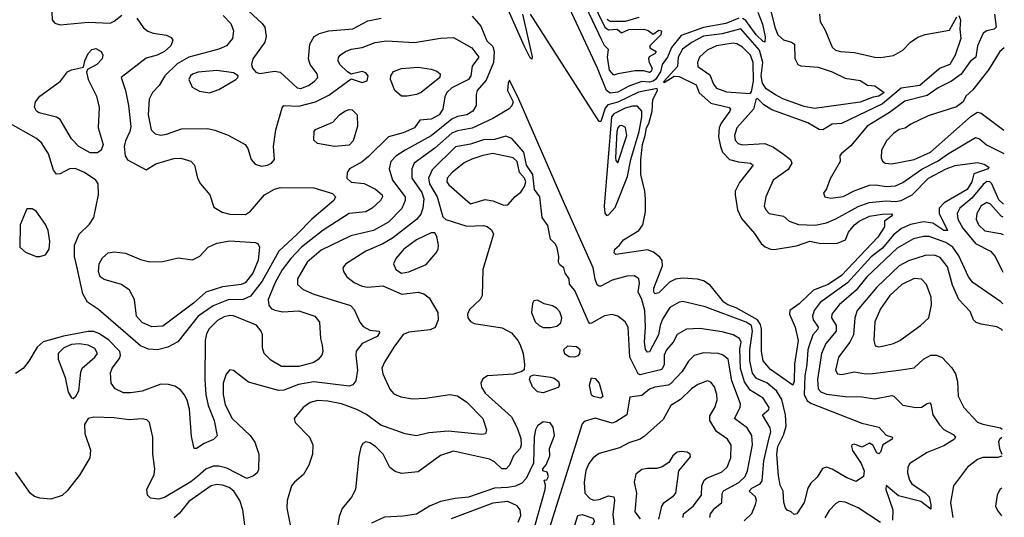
# Model space of a CAD drawing. Extents: x 1173029 to 1307123, y 522559 to 678521.
# Tile 345 of 623: x 1300787 to 1306069, y 534136 to 536806. Entities that reach past the tile are written whole.
import ezdxf

# ---------------------------------------------------------------- set-up
doc = ezdxf.new("R2010")
doc.units = 0

msp = doc.modelspace()

# ---------------------------------------------------------------- linework, layer by layer
at = {"layer": '0CON10XD'}
for points in [[(1303975, 536508.1), (1303951.7, 536535), (1303939.9, 536605), (1303945.2, 536645.2), (1303925, 536666.5), (1303910.3, 536695), (1303303.7, 537975)], [(1303378.8, 537888.8), (1303926.2, 536766.2), (1303945, 536750.6), (1303991.9, 536755), (1304015, 536735.5), (1304055, 536753.4), (1304135, 536753.8), (1304158.2, 536748.2), (1304185, 536728.1), (1304215, 536749.6), (1304230, 536745), (1304226.4, 536725), (1304166.7, 536665), (1304167.5, 536655), (1304200.6, 536635), (1304195.5, 536625), (1304164.6, 536605.4), (1304160, 536595), (1304163.2, 536575), (1304179.4, 536545), (1304175, 536526.9), (1304165, 536523), (1304135, 536531), (1304088.3, 536531.7), (1303995, 536514.4), (1303975, 536508.1)], [(1304645, 536813.3), (1304575, 536784.5), (1304455, 536764.5), (1304335, 536721.2), (1304283.1, 536656.9), (1304262.9, 536605), (1304234.2, 536565.8), (1304224.5, 536525), (1304198.4, 536485), (1304185, 536475.5), (1304165, 536470.8), (1304125, 536473.6), (1304055, 536448.5), (1303995, 536416.1), (1303955, 536410.6), (1303935.7, 536425.7), (1303886.5, 536545), (1303346.1, 537705)], [(1303483.6, 536835), (1303536.9, 536606.9), (1303535, 536593.3), (1303525, 536601.2), (1303495, 536662), (1303076.4, 537605)], [(1301918.5, 536945), (1302088.6, 536785), (1302102.9, 536765), (1302108.9, 536715), (1302102.5, 536685), (1302038.5, 536595), (1302030, 536565), (1302035.7, 536545.7), (1302054.3, 536524.3), (1302075, 536517.1), (1302155, 536529.1), (1302185, 536524.5), (1302275, 536439.2), (1302295, 536436.7), (1302337, 536453), (1302369.6, 536475), (1302386.2, 536495), (1302382.9, 536515), (1302345.3, 536565), (1302337.4, 536595), (1302344.3, 536675), (1302366.4, 536715), (1302395, 536731.8), (1302445, 536745.8), (1302575, 536755.8), (1302655, 536798.9), (1302726.1, 536813.9)], [(1301878.1, 536828.1), (1301920.4, 536785), (1301934.5, 536745.5), (1301929.5, 536705), (1301896.9, 536665), (1301855, 536647.6), (1301695, 536604.2), (1301632.2, 536567.8), (1301566, 536505), (1301535, 536452.5), (1301499.2, 536415), (1301481.4, 536378.6), (1301475.9, 536295), (1301492.7, 536215), (1301513.5, 536193.5), (1301545, 536186.7), (1301575, 536190.9), (1301655, 536220.8), (1301795, 536220.9), (1301835, 536213.6), (1301905, 536185.4), (1301996, 536135), (1302012, 536115), (1302029.2, 536055), (1302051.2, 536031.2), (1302085, 536020), (1302116.2, 536025), (1302137.5, 536035), (1302154.4, 536055.6), (1302149.5, 536125), (1302160.7, 536215), (1302195, 536333.3), (1302204.4, 536345.6), (1302285, 536341.2), (1302375, 536364.3), (1302445, 536400.6), (1302565, 536487.5), (1302625, 536468.8), (1302651.9, 536478.1), (1302657.5, 536505), (1302645, 536520.9), (1302625, 536527.7), (1302565, 536514), (1302545, 536525.5), (1302505.3, 536565.3), (1302495.6, 536585), (1302498, 536602), (1302505.7, 536615), (1302534.2, 536635), (1302565, 536646.6), (1302625, 536656.9), (1302695, 536683.4), (1302755, 536692.5), (1302905, 536683.8), (1303045, 536707.1), (1303115, 536709.2), (1303213.1, 536655), (1303250, 536605), (1303215, 536555.8), (1303207.6, 536505), (1303195.3, 536485), (1303105, 536439.6), (1303077.8, 536415), (1303068.3, 536391.7), (1303057.4, 536325), (1303036.8, 536295), (1302995, 536271.4), (1302932.9, 536267.1), (1302905, 536224.6), (1302845, 536198.1), (1302765, 536177.8), (1302658.7, 536071.3), (1302625, 536042.5), (1302556, 536005), (1302544.6, 535985.4), (1302542.2, 535955), (1302565, 535933.1), (1302635, 535926.2), (1302696.4, 535896.4), (1302731.2, 535865), (1302732.9, 535855), (1302722.9, 535835), (1302678.5, 535795), (1302645, 535774.1), (1302555, 535766), (1302415, 535676.2), (1302299.2, 535585), (1302241.7, 535525), (1302195, 535463.3), (1302157.1, 535395), (1302120.3, 535305), (1302123.4, 535273.4), (1302136.8, 535256.8), (1302156.5, 535246.5), (1302198.5, 535238.5), (1302285, 535243.1), (1302370, 535215), (1302395, 535182.5), (1302401.5, 535095), (1302409.8, 535059.8), (1302413.6, 535025), (1302407.5, 535005), (1302388.4, 534981.6), (1302365, 534966.4), (1302284.1, 534944.1), (1302191.2, 534945), (1302135, 534978.5), (1302098.5, 535015), (1302089.5, 535045), (1302090, 535115), (1302082.5, 535135), (1302057, 535167), (1301935, 535216.3), (1301915, 535218.8), (1301885, 535211.9), (1301848.7, 535191.3), (1301803.4, 535146.6), (1301789.4, 535120.6), (1301782.9, 535085), (1301780, 534875), (1301786.2, 534795), (1301797.9, 534735), (1301830.4, 534655), (1301846.7, 534573.3), (1301827.4, 534552.6), (1301777.5, 534532.5), (1301735, 534504), (1301723.8, 534505), (1301709.4, 534569.4), (1301697.5, 534715), (1301685, 534764), (1301670.5, 534795), (1301650.2, 534820.2), (1301619.6, 534839.6), (1301585, 534848.8), (1301545, 534849.2), (1301445, 534812.4), (1301383.9, 534803.9), (1301345, 534803.9), (1301299.2, 534825), (1301277.8, 534855), (1301275, 534910), (1301283.3, 534935), (1301321.9, 534988.1), (1301327.5, 535005), (1301324, 535025), (1301265, 535086.2), (1301215, 535120.3), (1301185, 535131.9), (1301155, 535132.4), (1301023.1, 535106.9), (1300913.2, 535076.8), (1300880.9, 535049.1), (1300836.3, 534973.7), (1300805.3, 534934.7), (1300765, 534907.7)], [(1300960, 536845), (1300962, 536805), (1300975, 536786.2), (1301005, 536778.1), (1301155, 536791.8), (1301272.4, 536787.6), (1301295, 536797.5), (1301335, 536830)], [(1303215, 536824.6), (1303260.2, 536770.2), (1303292.8, 536692.8), (1303325, 536662.4), (1303332.5, 536635), (1303328.2, 536575), (1303289.1, 536480.9), (1303241, 536425), (1303235.3, 536405), (1303236, 536345), (1303218.8, 536315), (1303185, 536295.3), (1303135, 536285.7), (1303105, 536272.5), (1302995, 536182.8), (1302854.3, 536105.7), (1302805, 536072.5), (1302779.1, 536045), (1302770, 536005), (1302787, 535945), (1302854.7, 535855), (1302854.7, 535835), (1302838.1, 535791.9), (1302765, 535718.4), (1302685.9, 535674.1), (1302563.8, 535646.2), (1302405, 535569.5), (1302328.6, 535505), (1302277.7, 535415), (1302277.5, 535385), (1302308.5, 535358.5), (1302365, 535332), (1302562, 535272), (1302581.2, 535251.2), (1302612.1, 535182.1), (1302629.3, 535159.3), (1302665, 535139.2), (1302716.2, 535135), (1302718, 535125), (1302705, 535106.2), (1302625, 535067.8), (1302593, 535027), (1302590, 535005), (1302599.3, 534925), (1302591.3, 534868.7)], [(1304818.5, 536845), (1304838.3, 536765), (1304854.8, 536724.8), (1304885, 536696.6), (1304928, 536685), (1304943.9, 536673.9), (1304945, 536596.7), (1304961.8, 536565), (1304978, 536558), (1305071.1, 536551.1), (1305145.8, 536525), (1305215, 536491.1), (1305295, 536479.5), (1305335, 536454.5), (1305375, 536450), (1305425.3, 536415.3), (1305395, 536395.8), (1305365, 536390.6), (1305295, 536362.2), (1305050.8, 536329.2), (1304995, 536340), (1304880.8, 536380.8), (1304842.4, 536402.4), (1304792, 536435), (1304772.2, 536465), (1304764.7, 536505), (1304774.4, 536575), (1304755, 536641.9), (1304655, 536755.9), (1304555, 536728.9), (1304455, 536716.5), (1304394.4, 536685.6), (1304343.3, 536646.7), (1304319.1, 536605), (1304316.5, 536553.5), (1304241.4, 536471.4), (1304245, 536468.8), (1304298.3, 536501.7), (1304325, 536501.6), (1304415.2, 536455.2), (1304432.7, 536412.7), (1304495, 536357.4), (1304593.8, 536333.8), (1304599.6, 536325), (1304596.9, 536315), (1304549.9, 536250.1), (1304539.6, 536225), (1304536.4, 536176.4), (1304546.1, 536125), (1304557.8, 536095), (1304595, 536056.1), (1304643, 536043), (1304707.5, 536035), (1304722.5, 536025), (1304648.9, 535931.1), (1304626.1, 535885), (1304625.6, 535865), (1304638.2, 535785), (1304659.1, 535739.1), (1304728.9, 535658.9), (1304764.3, 535604.3), (1304786.2, 535586.2), (1304814.2, 535574.2), (1304835, 535573.1), (1304955, 535591.6), (1305025, 535617.2), (1305085, 535605.3), (1305175, 535606.1), (1305216.3, 535623.7), (1305232.7, 535665), (1305265, 535705.3), (1305289.6, 535725), (1305345, 535751.7), (1305412.9, 535762.9), (1305463.6, 535763.6), (1305469.2, 535755), (1305426.7, 535725), (1305427.1, 535695), (1305390.9, 535639.1), (1305195, 535433.3), (1305124.6, 535385), (1305045, 535353.5), (1304969, 535281), (1304918.5, 535245), (1304917.3, 535225), (1304946.6, 535155), (1304963.1, 535085), (1304943.3, 534956.7), (1304942.1, 534865), (1304935, 534844), (1304815, 534928.8), (1304775.5, 534975), (1304765.9, 535025), (1304765.9, 535145.9), (1304760.3, 535170.3), (1304745.7, 535195.7), (1304629.8, 535259.8), (1304585.8, 535275.8), (1304565, 535290.5), (1304490.7, 535380.7), (1304455, 535403.8), (1304424, 535414), (1304345, 535419.5), (1304305, 535413.3), (1304272.6, 535397.4), (1304215, 535340), (1304195, 535333.9), (1304188.4, 535345), (1304189, 535365), (1304236, 535484), (1304233.4, 535513.4), (1304222, 535532), (1304187.5, 535557.5), (1304155, 535570.7), (1303985, 535545.6), (1303975.6, 535555), (1303980, 535575), (1304005, 535595.5), (1304027.1, 535625), (1304107.9, 535675), (1304130.3, 535705), (1304143.9, 535775), (1304144.6, 535845), (1304141.3, 535885), (1304119.8, 535975), (1304119.6, 536055), (1304127.6, 536135), (1304141.8, 536185), (1304149.6, 536225), (1304162.2, 536247.8), (1304180.8, 536315), (1304182.8, 536377.2), (1304208.8, 536425), (1304207.1, 536437.1), (1304105.9, 536415.9), (1303995, 536363.6), (1303942, 536348), (1303928.4, 536331.6), (1303905, 536260), (1303895, 536260), (1303528, 536835)], [(1303939.2, 536809.2), (1303955, 536798.2), (1304036.8, 536796.8), (1304110.9, 536819.1)], [(1305825, 536828.8), (1305834.5, 536805), (1305830, 536755), (1305835.8, 536705), (1305804.6, 536615), (1305776.7, 536565), (1305725, 536544.8), (1305705, 536529.8), (1305615, 536451.8), (1305515, 536437.3), (1305415, 536353.6), (1305195, 536248.1), (1305145.3, 536244.7), (1305095, 536214.7), (1305075, 536215.9), (1305015, 536252.5), (1304821.9, 536321.9), (1304779.3, 536349.3), (1304745, 536383.3), (1304736.7, 536375), (1304723.1, 536325), (1304635, 536224.4), (1304622, 536185), (1304625, 536159.2), (1304641.3, 536141.3), (1304665, 536134.3), (1304785, 536141.1), (1304831, 536121), (1304883.8, 536083.8), (1304921.4, 536055), (1304930, 536035), (1304908.9, 536001.1), (1304829.4, 535945), (1304789.2, 535855), (1304780.6, 535805), (1304788.9, 535785), (1304807.5, 535765), (1304885, 535750.6), (1304915, 535724.4), (1304965, 535706.1), (1305053.6, 535703.6), (1305115, 535716.2), (1305165, 535736.7), (1305285, 535804), (1305344.8, 535825.2), (1305435, 535833.3), (1305485, 535829.7), (1305515, 535835.5), (1305574.2, 535865), (1305662.7, 535955), (1305756.5, 536005), (1305805, 536022.4), (1305925, 536040), (1305960.3, 536029.7), (1305985.8, 536015), (1305982, 536005), (1305905, 535978.8), (1305894.6, 535935), (1305869.7, 535895), (1305746.4, 535823.6), (1305719.2, 535795), (1305720.4, 535765), (1305764, 535675), (1305745, 535675.3), (1305685, 535713.2), (1305635, 535721.3), (1305565, 535707.3), (1305517.8, 535685), (1305475, 535650.4), (1305415, 535580.5), (1305355, 535533.7), (1305227.1, 535392.9), (1305081, 535289), (1305049.7, 535245), (1305040.5, 535215), (1305044.2, 535195), (1305070.3, 535155), (1305068.1, 535145), (1305041, 535115), (1305022.6, 535057.4), (1305014.4, 535035), (1305010.3, 534955), (1304998.3, 534895), (1304995.5, 534795), (1305011.1, 534761.1), (1305035, 534746.1), (1305305, 534640.6), (1305395, 534620), (1305435, 534576.7), (1305470, 534565), (1305468, 534555), (1305416.6, 534525), (1305405.7, 534484.3), (1305395, 534475.6), (1305385, 534482.2), (1305363, 534523), (1305345, 534533.3), (1305305, 534511.6), (1305265, 534528.4), (1305251.8, 534525), (1305248.5, 534515), (1305254.3, 534494.3), (1305300.9, 534425), (1305317.7, 534385), (1305312.9, 534355), (1305275, 534328.6), (1305225, 534347.1), (1305144.8, 534394.8), (1305114.6, 534405.4), (1305093.1, 534396.9), (1305065, 534350.6), (1305031.9, 534318.1)], [(1304746.4, 536845), (1304771.6, 536781.6), (1304786.4, 536713.6), (1304785, 536685.8), (1304775, 536687.8), (1304738.4, 536725), (1304681.6, 536801.6), (1304665, 536812.4)], [(1305078, 536835), (1305081.9, 536795), (1305108.5, 536748.5), (1305145, 536657.5), (1305162.8, 536642.8), (1305190, 536635), (1305265, 536628.9), (1305374.7, 536604.7), (1305405, 536603.3), (1305475, 536613.5), (1305525, 536641.2), (1305565.7, 536685), (1305605, 536711.8), (1305645, 536725.6), (1305775, 536750), (1305815, 536821.2)], [(1306015.7, 536835), (1306024.5, 536765), (1306015.3, 536754.7), (1305975, 536746.4), (1305955, 536733.8), (1305925.3, 536665), (1305915.3, 536605), (1305885, 536580.4), (1305837.2, 536512.8), (1305785.2, 536474.8), (1305715, 536439.7), (1305655, 536399.2), (1305535, 536369.2), (1305452.4, 536307.6), (1305333.6, 536235), (1305245, 536128.9), (1305193.3, 536085), (1305187.5, 536075), (1305189.2, 536045), (1305135, 535952.2), (1305115, 535898.8), (1305099.2, 535875), (1305106.7, 535855), (1305137.8, 535847.8), (1305205, 535856.2), (1305263.4, 535886.6), (1305345, 535917.5), (1305379, 535919), (1305435, 535910.5), (1305485, 535914.7), (1305525, 535932.1), (1305626, 536004), (1305715, 536048.1), (1305765, 536084.5), (1305915, 536173.1), (1305935, 536165.4), (1305973.4, 536133.4), (1306065.5, 536086.9)], [(1301415, 536813.8), (1301452.1, 536762.1), (1301474.3, 536744.3), (1301503.6, 536733.6), (1301575, 536722.1), (1301599.2, 536709.2), (1301609.2, 536695), (1301597.5, 536665), (1301565, 536635.4), (1301525, 536614.5), (1301465, 536598.6), (1301331.9, 536495), (1301354.7, 536424.7), (1301371.6, 536345), (1301383, 536233), (1301378.1, 536205), (1301354.2, 536155), (1301347.9, 536125), (1301353.4, 536075), (1301365, 536054.4), (1301465, 536000), (1301518.3, 536031.7), (1301615, 536060.5), (1301652.4, 536062.4), (1301705, 536045.8), (1301725.8, 536025), (1301741.4, 535955), (1301756.9, 535925), (1301807.1, 535865), (1301829.5, 535799.5), (1301873.6, 535773.6), (1301915, 535762.5), (1301999.4, 535760.6), (1302025, 535778.6), (1302101.4, 535865), (1302155, 535895.4), (1302185.3, 535904.7), (1302365, 535903.3), (1302465, 535873.8), (1302481.2, 535855), (1302472.5, 535835), (1302355, 535736), (1302275, 535654.3), (1302176.7, 535563.3), (1302087.6, 535402.4), (1302025, 535321.6), (1301986.4, 535303.6), (1301905, 535302.1), (1301825, 535270.8), (1301745, 535214.7), (1301635, 535077.3), (1301582, 535048), (1301526.1, 535033.9), (1301478, 535038), (1301434.8, 535054.8), (1301210.5, 535250.5), (1301150.3, 535290.3), (1301125.2, 535335.2), (1301095.8, 535475), (1301082.2, 535535), (1301082, 535595), (1301105.6, 535655), (1301161.3, 535708.7), (1301185.4, 535745), (1301209.5, 535865), (1301208.5, 535925), (1301196.7, 535945), (1301134.8, 535984.8), (1301085, 536006.7), (1301054.8, 536005.2), (1301005, 535978.1), (1300985, 535976), (1300968, 535998), (1300942.1, 536085), (1300904.6, 536145), (1300877.2, 536167.2), (1300725, 536253.3)], [(1304705, 536410), (1304712.4, 536417.6), (1304723.1, 536475), (1304722.3, 536575), (1304707.9, 536615), (1304665, 536658.4), (1304635, 536676.2), (1304615, 536679.8), (1304525.5, 536664.5), (1304475, 536642.4), (1304434.8, 536605.2), (1304422.7, 536575), (1304424.6, 536555), (1304488.9, 536508.9), (1304508.8, 536458.8), (1304525, 536437.7), (1304578.7, 536418.7), (1304705, 536410)], [(1301205, 536091.4), (1301165, 536091.5), (1301105, 536125.5), (1301065, 536165.7), (1301005, 536270), (1300985, 536282.5), (1300891.2, 536305), (1300878, 536315), (1300866.1, 536336.1), (1300872.5, 536365), (1300894.6, 536395.4), (1301007.1, 536475), (1301044.4, 536525.6), (1301064.4, 536535.6), (1301130, 536550), (1301137.5, 536585), (1301155, 536623.8), (1301174.6, 536645.4), (1301195, 536650.8), (1301224, 536635), (1301232.5, 536615), (1301229.2, 536595), (1301200.8, 536565), (1301151.2, 536538.8), (1301146.2, 536523.8), (1301154.4, 536485), (1301200, 536395), (1301213.1, 536335), (1301208.2, 536225), (1301235.5, 536135), (1301224.5, 536105.5), (1301205, 536091.4)], [(1306068.9, 536653.7), (1306044.6, 536635), (1305983.7, 536536.3), (1305900.3, 536429.7), (1305863.1, 536395), (1305848, 536365), (1305812.2, 536337.8), (1305660.8, 536289.2), (1305567.8, 536245), (1305536.4, 536223.6), (1305505, 536217.1), (1305474.5, 536195), (1305436.2, 536155), (1305410.4, 536105), (1305407.8, 536065), (1305416.2, 536046.2), (1305430, 536035), (1305465, 536031.5), (1305585, 536054.8), (1305673.8, 536095), (1305891.8, 536288.2), (1305925, 536310), (1305945, 536303.8), (1306066.3, 536211.9)], [(1301805, 536413.5), (1301855, 536430.6), (1301946, 536485), (1301958, 536495), (1301960, 536505), (1301935, 536520), (1301845, 536532.4), (1301745, 536523.1), (1301715, 536513.9), (1301702.9, 536505), (1301693.8, 536485), (1301712.6, 536442.6), (1301752.6, 536422.6), (1301805, 536413.5)], [(1302865, 536394.7), (1302835, 536396), (1302799.6, 536425), (1302776.9, 536485), (1302777.7, 536505), (1302792.5, 536527.5), (1302835, 536543.6), (1302925, 536550.6), (1302995, 536540), (1303025, 536529.1), (1303042.9, 536515), (1303041.1, 536495), (1302940.6, 536415), (1302915, 536403.5), (1302865, 536394.7)], [(1305031.9, 534318.1), (1305015, 534291.2), (1304995, 534214.6), (1304955.8, 534155), (1304940.9, 534150.9), (1304925, 534165.7), (1304905, 534173.3), (1304895, 534186.2), (1304885.5, 534215.5), (1304882.9, 534275), (1304867.3, 534307.3), (1304857.3, 534357.3), (1304849.6, 534475), (1304853.8, 534516.2), (1304883.7, 534576.3), (1304898.1, 534625), (1304894.8, 534685), (1304875, 534766.9), (1304847.4, 534815), (1304795, 534857.7), (1304740.1, 534880.1), (1304719, 534909), (1304703.6, 534975), (1304704.6, 535034.6), (1304717.6, 535135), (1304712.4, 535165), (1304685, 535181.9), (1304464.2, 535264.2), (1304345, 535294.4), (1304325, 535289.4), (1304275, 535261.1), (1304235, 535199.5), (1304222.3, 535165), (1304214.4, 535115), (1304165, 535023.1), (1304155, 535022.5), (1304145, 535035.8), (1304139, 535075), (1304144.2, 535155), (1304140.5, 535245), (1304125, 535304.4), (1304105.3, 535345), (1304112.6, 535392.6), (1304108.6, 535415), (1304085, 535430.6), (1304045, 535428.7), (1303965, 535408.8), (1303905, 535376.1), (1303895, 535375.3), (1303885, 535383.8), (1303873.4, 535413.4), (1303863.6, 535473.6), (1303696.9, 535846.9), (1303465, 536379.2), (1303415, 536481.2), (1303407.5, 536465), (1303404.5, 536425), (1303434.2, 536365), (1303427.1, 536342.9), (1303413.6, 536326.4), (1303324.8, 536275.2), (1303215, 536223.6), (1303135, 536208.8), (1303105, 536197.1), (1303014.6, 536115.4), (1302903.3, 536035), (1302890.3, 536005), (1302891.6, 535955), (1302945, 535878.8), (1302954.8, 535845.2), (1302949.8, 535795), (1302938.4, 535761.6), (1302916.3, 535733.7), (1302787.1, 535632.9), (1302735, 535602.6), (1302645, 535562.7), (1302535.7, 535494.3), (1302521.2, 535475), (1302523.8, 535455), (1302542, 535425), (1302581.4, 535395), (1302625, 535375.4), (1302655, 535370.3), (1302735, 535376.9), (1302837.7, 535332.3), (1302925, 535343.1), (1302954.6, 535334.6), (1302983, 535313), (1303030.5, 535235), (1303032.7, 535195), (1303015.4, 535154.6), (1302988.7, 535141.3), (1302875, 535128.9), (1302845, 535116.5), (1302795, 535049.2), (1302745, 534967.5), (1302730.7, 534935), (1302735, 534906.2), (1302772.5, 534822.5), (1302795, 534798.6), (1302832.2, 534782.2), (1302895, 534772.1), (1302965, 534774.7), (1303095, 534794.6), (1303135, 534786.9), (1303185, 534753.6), (1303272.5, 534665), (1303291.4, 534605), (1303286.7, 534583.3), (1303265, 534580.6), (1303085, 534597), (1302981.4, 534588.6), (1302915, 534572.7), (1302855, 534582.9), (1302725, 534630.3), (1302647.9, 534687.9), (1302595, 534713.5), (1302514, 534745), (1302440.7, 534759.3), (1302385, 534761.6), (1302345, 534751.5), (1302308.1, 534725), (1302259.2, 534665), (1302264.2, 534645), (1302342.5, 534565), (1302360, 534525), (1302358.8, 534475), (1302338, 534415), (1302309.2, 534365), (1302260.8, 534325), (1302245.6, 534305), (1302221.5, 534225), (1302220.7, 534185), (1302238.2, 534095)], [(1303935, 535755.5), (1303945, 535757.8), (1303981.8, 535798.2), (1304047.8, 535965), (1304065.2, 536055.2), (1304110.1, 536205), (1304124.8, 536284.8), (1304124.7, 536315), (1304101.7, 536341.7), (1304075, 536341.9), (1304035, 536330.3), (1303975, 536301), (1303961.9, 536285), (1303921.8, 535805), (1303926.6, 535766.6), (1303935, 535755.5)], [(1302475.5, 536125.5), (1302385, 536140.8), (1302365, 536160), (1302366.7, 536205), (1302375, 536216), (1302466.7, 536255), (1302502.5, 536295), (1302532, 536315), (1302555, 536324.4), (1302571.1, 536321.1), (1302596.9, 536295), (1302599.4, 536235), (1302575.5, 536155), (1302555, 536133.1), (1302475.5, 536125.5)], [(1303995, 536036.7), (1304043.5, 536185), (1304037, 536227), (1304018, 536238), (1304005, 536236.2), (1303995, 536225.5), (1303991.3, 536205), (1303983.3, 536065), (1303985, 536049.2), (1303995, 536036.7)], [(1304035.7, 535185), (1303995, 535214.4), (1303965, 535223.3), (1303925, 535216.4), (1303855, 535176.9), (1303845, 535175.7), (1303838.5, 535185), (1303765, 535352.5), (1303735.8, 535385.8), (1303734.3, 535415), (1303712.5, 535445), (1303705.6, 535475), (1303685, 535491.1), (1303677.7, 535505), (1303679.6, 535535), (1303670.6, 535580.6), (1303661.3, 535601.3), (1303635, 535628.8), (1303620.4, 535700.4), (1303590.2, 535745), (1303577.7, 535855), (1303549.7, 535895), (1303540.6, 535975), (1303506.6, 536025), (1303491.5, 536095), (1303427.4, 536167.4), (1303395, 536181.3), (1303335, 536162.1), (1303275, 536161), (1303205, 536138), (1303125, 536123.5), (1303000.4, 535999.6), (1302980.7, 535955), (1302985.9, 535925), (1303026.7, 535855), (1303057.3, 535747.3), (1303072.7, 535732.7), (1303185, 535698.1), (1303275, 535701.6), (1303295, 535696.8), (1303318.5, 535678.5), (1303328.2, 535655), (1303271.5, 535465), (1303268, 535325), (1303258, 535305), (1303199.8, 535250.2), (1303190, 535225), (1303191.8, 535205), (1303205, 535185.7), (1303225, 535175.6), (1303375, 535152.3), (1303425, 535125.5), (1303460, 535085), (1303471.3, 535061.3), (1303487.3, 535015), (1303495.8, 534955.8), (1303493.8, 534926.2), (1303481.7, 534918.3), (1303437, 534903), (1303296.1, 534893.9), (1303271.6, 534878.4), (1303261.2, 534855), (1303265, 534834.2), (1303285, 534801.8), (1303424.7, 534674.7), (1303455.7, 534615.7), (1303475, 534558), (1303477.9, 534525), (1303471.8, 534505), (1303436.9, 534465), (1303415, 534416), (1303396, 534395), (1303374, 534395), (1303333.9, 534433.9), (1303306.9, 534446.9), (1303115, 534490.3), (1303045, 534466.9), (1302925, 534380.4), (1302835, 534370), (1302801.6, 534381.6), (1302772.4, 534402.4), (1302737.8, 534475), (1302695.8, 534515.8), (1302665, 534535.5), (1302645, 534540), (1302628.5, 534531.5), (1302617.8, 534512.2), (1302607.3, 534462.7), (1302588.7, 534285), (1302566.9, 534243.1), (1302516.6, 534183.4), (1302500.5, 534139.5), (1302492.4, 534085)], [(1303385, 535810.4), (1303405, 535811.8), (1303445, 535856.9), (1303475, 535880), (1303495, 535910.4), (1303501.8, 535935), (1303496.1, 535955), (1303467.9, 535985), (1303455, 536045.4), (1303435, 536065.2), (1303325, 536088.1), (1303272.4, 536077.6), (1303212, 536058), (1303172.4, 536037.6), (1303106.7, 535985), (1303080.7, 535955), (1303078.7, 535935), (1303089.5, 535919.5), (1303205, 535818.1), (1303285, 535841.5), (1303325, 535833.8), (1303385, 535810.4)], [(1306063.9, 535815.3), (1306039, 535839), (1306002.4, 535925), (1305990.9, 535935), (1305975, 535937), (1305955, 535922), (1305895, 535848.5), (1305830.3, 535795), (1305815.3, 535765), (1305819.3, 535735), (1305846.2, 535686.2), (1305915.1, 535605.1), (1305994.3, 535564.3), (1306020, 535535), (1306057.2, 535457.2), (1306061.7, 535450.8)], [(1306063.5, 535745.2), (1306051.5, 535751.5), (1305995, 535815.3), (1305975, 535823.9), (1305945, 535806), (1305920.9, 535765), (1305918.2, 535735), (1305930.3, 535705), (1305965, 535673.2), (1306048.8, 535658.8), (1306063, 535653.3)], [(1300895, 535534.3), (1300925.5, 535544.5), (1300945.4, 535574.6), (1300949.5, 535615), (1300940.6, 535675), (1300926.3, 535706.3), (1300875, 535777.5), (1300855, 535790), (1300825, 535790), (1300790.8, 535705), (1300787.5, 535585), (1300818.3, 535558.3), (1300875, 535535.6), (1300895, 535534.3)], [(1302835, 535446.2), (1302875, 535452.7), (1302967.1, 535492.9), (1303020.9, 535555), (1303031.8, 535575), (1303033.8, 535595), (1303025, 535642.5), (1303015, 535661.2), (1302995, 535661.4), (1302915, 535624.7), (1302848.2, 535575), (1302805, 535524.4), (1302793.1, 535495), (1302805, 535464.5), (1302835, 535446.2)], [(1301496.7, 535156.7), (1301445, 535180.9), (1301414.6, 535215), (1301403.9, 535305), (1301376.7, 535355), (1301334, 535384), (1301240.8, 535410.8), (1301218.6, 535425), (1301209.6, 535455), (1301213.9, 535495), (1301231.5, 535528.5), (1301262.5, 535555), (1301295, 535560.8), (1301355, 535552.5), (1301435, 535519.1), (1301485, 535506.2), (1301555, 535507.3), (1301637.6, 535527.6), (1301715, 535516.9), (1301753.1, 535536.9), (1301798.6, 535585), (1301845, 535606.8), (1301915, 535618.8), (1302050, 535610), (1302065, 535604.2), (1302074.6, 535584.6), (1302066.7, 535515), (1302037.3, 535445), (1301996.9, 535393.1), (1301975, 535384.8), (1301875, 535371.6), (1301786, 535344), (1301719.7, 535285), (1301555, 535161.3), (1301496.7, 535156.7)], [(1306060.7, 535281.6), (1306050.9, 535290.9), (1305900.7, 535395), (1305876.7, 535426.7), (1305825, 535538.7), (1305793.3, 535585), (1305755, 535609.2), (1305665, 535641.7), (1305635, 535642.2), (1305581, 535629), (1305495, 535579), (1305332.4, 535425), (1305274.9, 535355.1), (1305182.7, 535275), (1305144.2, 535225), (1305142.5, 535205), (1305167.2, 535165), (1305166.6, 535135), (1305111.5, 535068.5), (1305087.9, 535015), (1305066.8, 534875), (1305071.1, 534825), (1305085, 534808.8), (1305115, 534795.7), (1305215, 534783.2), (1305305, 534782.7), (1305375, 534772), (1305465, 534788.8), (1305475.6, 534785), (1305525, 534736.7), (1305595, 534724.3), (1305625, 534726.9), (1305655, 534746.7), (1305669.1, 534749.1), (1305675, 534742.5), (1305685.4, 534685), (1305722.1, 534632.1), (1305745, 534606.9), (1305795, 534580.5), (1305806.9, 534565), (1305802, 534555), (1305745, 534520), (1305655, 534483.5), (1305562.9, 534425), (1305550.6, 534405), (1305549.1, 534375), (1305559.6, 534335), (1305572.1, 534315), (1305645, 534267.2), (1305665.3, 534245), (1305675.4, 534204.6), (1305675, 534178.8), (1305621.1, 534221.1), (1305500.6, 534250.6), (1305435, 534306.7), (1305433.1, 534285), (1305471.8, 534175), (1305468.9, 534121.1)], [(1306059.9, 535136.9), (1306055, 535142.9), (1306028.3, 535158.3), (1305945, 535171.6), (1305918.8, 535181.2), (1305904.4, 535195), (1305885, 535240.6), (1305824.6, 535305), (1305791.6, 535381.6), (1305765, 535479.4), (1305725, 535529.6), (1305695, 535542.9), (1305645, 535540.6), (1305555, 535511.1), (1305504.6, 535485), (1305385, 535370.6), (1305280.3, 535245), (1305266.5, 535205), (1305260.3, 535115), (1305240.3, 535075), (1305180, 534995), (1305164, 534925), (1305174.7, 534904.7), (1305195, 534901.8), (1305265, 534915.3), (1305324.1, 534905.9), (1305363.6, 534906.4), (1305515, 534926.9), (1305585, 534937.8), (1305635.9, 534984.1), (1305675, 535005.5), (1305705, 535005.5), (1305735, 534993.3), (1305788, 534938), (1305807.3, 534905), (1305818.2, 534865), (1305821.8, 534785), (1305851.1, 534725), (1305926, 534646), (1305953.3, 534635), (1306048.8, 534615), (1306056.7, 534608.2)], [(1305395, 535050), (1305415, 535054.6), (1305475, 535068.2), (1305508.1, 535085), (1305619.4, 535165), (1305664.6, 535205.4), (1305678, 535275), (1305677.1, 535317.1), (1305650.9, 535385), (1305625, 535413.5), (1305585, 535416.6), (1305519.1, 535385), (1305455.4, 535325), (1305404.1, 535255), (1305375.3, 535185), (1305369.5, 535085), (1305376.7, 535055), (1305395, 535050)], [(1303635, 535153.8), (1303668.6, 535161.4), (1303690.5, 535179.5), (1303694.7, 535205), (1303685, 535237.3), (1303667.5, 535257.5), (1303645, 535270.4), (1303600.8, 535280.8), (1303565, 535300), (1303545, 535296.2), (1303537.3, 535282.7), (1303532.2, 535235), (1303552.7, 535185), (1303574.1, 535164.1), (1303594.6, 535154.6), (1303635, 535153.8)], [(1304673.8, 534116.2), (1304714.7, 534155.3), (1304734.6, 534205), (1304739.2, 534225), (1304734.7, 534244.7), (1304700.5, 534275), (1304715, 534291.8), (1304759.6, 534315), (1304769.5, 534330.5), (1304778.8, 534438.8), (1304808.4, 534561.6), (1304815.7, 534595), (1304813.3, 534615), (1304772.7, 534685), (1304805, 534714.4), (1304806.9, 534725), (1304775.3, 534775), (1304705, 534817.2), (1304675, 534863.2), (1304654.6, 534934.6), (1304651, 535039), (1304657.1, 535075), (1304648.9, 535095), (1304615, 535114.1), (1304555, 535131.4), (1304435, 535148.9), (1304365, 535144.6), (1304314.2, 535115.8), (1304291.9, 535075), (1304257.5, 535035), (1304245.2, 535005), (1304243.8, 534955), (1304231.3, 534928.7), (1304115, 534900.7), (1304104.7, 534905), (1304059.4, 534995), (1304051.1, 535155), (1304035.7, 535185)], [(1301075, 534773.8), (1301089.2, 534785), (1301105.5, 534815), (1301114.6, 534915), (1301123.1, 534935), (1301190.7, 534995), (1301204.1, 535015), (1301191.2, 535041.2), (1301155, 535059.1), (1301106.5, 535066.5), (1301065, 535062.4), (1301024.2, 535045), (1300993.6, 535015), (1300993.7, 534983.7), (1301031.9, 534885), (1301046.8, 534806.8), (1301065, 534776.7), (1301075, 534773.8)], [(1303765, 534996.1), (1303785, 535004.6), (1303792.7, 535015), (1303794.4, 535035), (1303775, 535049.6), (1303725.6, 535054.4), (1303704.2, 535035), (1303710, 535015), (1303735, 534999.2), (1303765, 534996.1)], [(1304489.2, 534135), (1304493.8, 534155), (1304515.7, 534184.3), (1304553.8, 534215), (1304556.1, 534263.9), (1304563, 534277), (1304645, 534322.5), (1304679, 534355), (1304690.7, 534385), (1304718.6, 534525), (1304715.3, 534575), (1304689.6, 534615), (1304620.8, 534665), (1304652.8, 534725), (1304654.1, 534745), (1304607.6, 534867.6), (1304587.1, 534985), (1304558.1, 535008.1), (1304534.6, 535015.4), (1304455, 535017.3), (1304406.2, 535003.8), (1304375, 534972.9), (1304341.7, 534918.3), (1304278, 534852), (1304265, 534844.8), (1304195, 534834.1), (1304165, 534822.3), (1304125, 534789.6), (1304060, 534780), (1304044.7, 534685.3), (1303985, 534647.5), (1303965, 534641.1), (1303875, 534667.8), (1303815, 534649.5), (1303805, 534636.9), (1303576.7, 533915)], [(1302591.3, 534868.7), (1302575, 534846.7), (1302555, 534840), (1302365, 534862.4), (1302282.2, 534847.8), (1302205, 534817.5), (1302176, 534816), (1302015, 534861.2), (1301935, 534923.3), (1301915, 534926.9), (1301895, 534903.1), (1301878.6, 534855), (1301879.4, 534795), (1301889.8, 534739.8), (1301928, 534665), (1302023.5, 534575), (1302049.5, 534539.5), (1302069.6, 534475), (1302069.2, 534390.8), (1302061.5, 534375), (1302042.1, 534357.9), (1302005, 534344.7), (1301898.7, 534398.7), (1301855, 534410.8), (1301825, 534410.8), (1301785, 534393.7), (1301741.8, 534355), (1301705, 534326), (1301565, 534241.5), (1301532.7, 534232.7), (1301488.7, 534238.7), (1301472.5, 534255), (1301468.9, 534285), (1301508.2, 534365), (1301512.2, 534395), (1301501.6, 534475), (1301501.8, 534565), (1301484.3, 534644.3), (1301468.5, 534658.5), (1301445, 534663.1), (1301375, 534658.8), (1301295, 534668.7), (1301185, 534672.5), (1301153.8, 534665), (1301135.7, 534634.3), (1301137.3, 534585), (1301166.9, 534495), (1301163.8, 534455), (1301108.3, 534361.7), (1301042.6, 534277.4), (1301015, 534252.1), (1300955, 534233.3), (1300895, 534237.5), (1300867.4, 534247.4), (1300845, 534263.6), (1300765, 534378)], [(1303595, 534804.2), (1303565, 534809.2), (1303538, 534835), (1303521.2, 534875), (1303527, 534893), (1303545, 534900), (1303635, 534887.8), (1303655, 534882.2), (1303676.9, 534865), (1303682.5, 534845), (1303675, 534832), (1303595, 534804.2)], [(1304346.5, 534135), (1304348.4, 534155), (1304400.4, 534195), (1304443.8, 534255), (1304445.9, 534305), (1304458.8, 534335), (1304475, 534347.1), (1304552.6, 534377.4), (1304583.1, 534405), (1304601.9, 534455), (1304602.9, 534522.9), (1304585, 534555.5), (1304525, 534595.4), (1304489.7, 534655), (1304489.7, 534680.3), (1304516.7, 534725), (1304528.9, 534765), (1304527.5, 534795), (1304514.5, 534835), (1304495, 534861.1), (1304477.6, 534867.6), (1304425, 534848.5), (1304390.9, 534825), (1304332.4, 534767.6), (1304280, 534735), (1304238.9, 534661.1), (1304139.5, 534570.5), (1304115, 534554.5), (1304055, 534535.4), (1304005, 534509.1), (1303895, 534478.5), (1303863.3, 534455), (1303839.5, 534425), (1303825, 534386.7), (1303815.8, 534325), (1303819.3, 534265), (1303845, 534236.1), (1303865, 534227.6), (1303895, 534230.8), (1303945, 534250), (1303974.3, 534245), (1303977.6, 534227.6), (1303969.5, 534150.5), (1303975.9, 534085)], [(1303905, 534775.6), (1303895, 534776.2), (1303865, 534783.3), (1303855, 534791.5), (1303843.7, 534845), (1303855, 534884.7), (1303875, 534879.7), (1303895, 534856.2), (1303915, 534783.8), (1303905, 534775.6)], [(1303381.2, 533485), (1303605.2, 534284.8), (1303607.9, 534307.9), (1303600, 534335), (1303615, 534337.5), (1303623.2, 534355), (1303617.6, 534377.6), (1303594.4, 534384.4), (1303593.3, 534395), (1303612.2, 534417.8), (1303631.1, 534465), (1303629.2, 534505), (1303655.3, 534575), (1303649.1, 534619.1), (1303633.2, 534643.2), (1303595, 534648.5), (1303565, 534625.7), (1303554.8, 534605.2), (1303547.3, 534565), (1303543.2, 534426.8), (1303503.8, 534343.8), (1303481.6, 534318.4), (1303447.4, 534302.6), (1303405.2, 534294.8), (1303335, 534292.6), (1303195, 534243.4), (1303123.3, 534236.7), (1303045, 534220.4), (1302985, 534196.2), (1302915, 534153.3), (1302845, 534141.3), (1302744.1, 534135.9), (1302675, 534104.5)], [(1306056.4, 534564.1), (1306045, 534555.7), (1306038.5, 534541.5), (1306043.9, 534505), (1306055.9, 534473.6)], [(1304215.6, 534125), (1304232.1, 534195), (1304244.1, 534215.9), (1304295, 534250), (1304307.2, 534265), (1304322.5, 534385), (1304385, 534460), (1304383.6, 534473.6), (1304367.5, 534485), (1304335, 534489.2), (1304315, 534484.3), (1304290, 534465), (1304269.7, 534430.3), (1304233.4, 534406.6), (1304205, 534396.9), (1304155, 534398.2), (1304125, 534392.2), (1304093.1, 534366.9), (1304082.9, 534325), (1304096.2, 534265), (1304086.5, 534165), (1304115, 534127.5)], [(1306055.9, 534463.8), (1306033.9, 534456.1), (1305954.1, 534455.9), (1305925, 534445.4), (1305872.2, 534405), (1305795.6, 534305), (1305781.1, 534215), (1305792.3, 534135)], [(1301995.4, 534095), (1301984.7, 534175), (1301968.1, 534225), (1301935.2, 534275.2), (1301910.5, 534295), (1301875, 534308.1), (1301845, 534312.1), (1301815, 534304.7), (1301695, 534220.3), (1301645, 534157.7), (1301616.6, 534133.4)], [(1306054.8, 534291.8), (1306045, 534285.7), (1306030, 534255), (1306022.2, 534195), (1306031.7, 534171.7), (1306053.9, 534142.8)], [(1303460.7, 534109.3), (1303476.2, 534145), (1303472.8, 534175), (1303455, 534196.9), (1303405, 534220), (1303325, 534212.1), (1303101.8, 534128.2)], [(1305405, 534108), (1305285, 534186.8), (1305215, 534217.4), (1305185, 534220.8), (1305165, 534210), (1305128.6, 534171.4), (1305106.6, 534133.4)], [(1303775, 534012.2), (1303762.3, 534022.3), (1303756.9, 534065), (1303781.6, 534145), (1303805, 534150.7), (1303861.9, 534131.9), (1303870, 534115), (1303860.7, 534095), (1303807.4, 534055), (1303790.3, 534025), (1303775, 534012.2)]]:
    msp.add_lwpolyline(points, dxfattribs=at)

doc.saveas('drawing.dxf')
